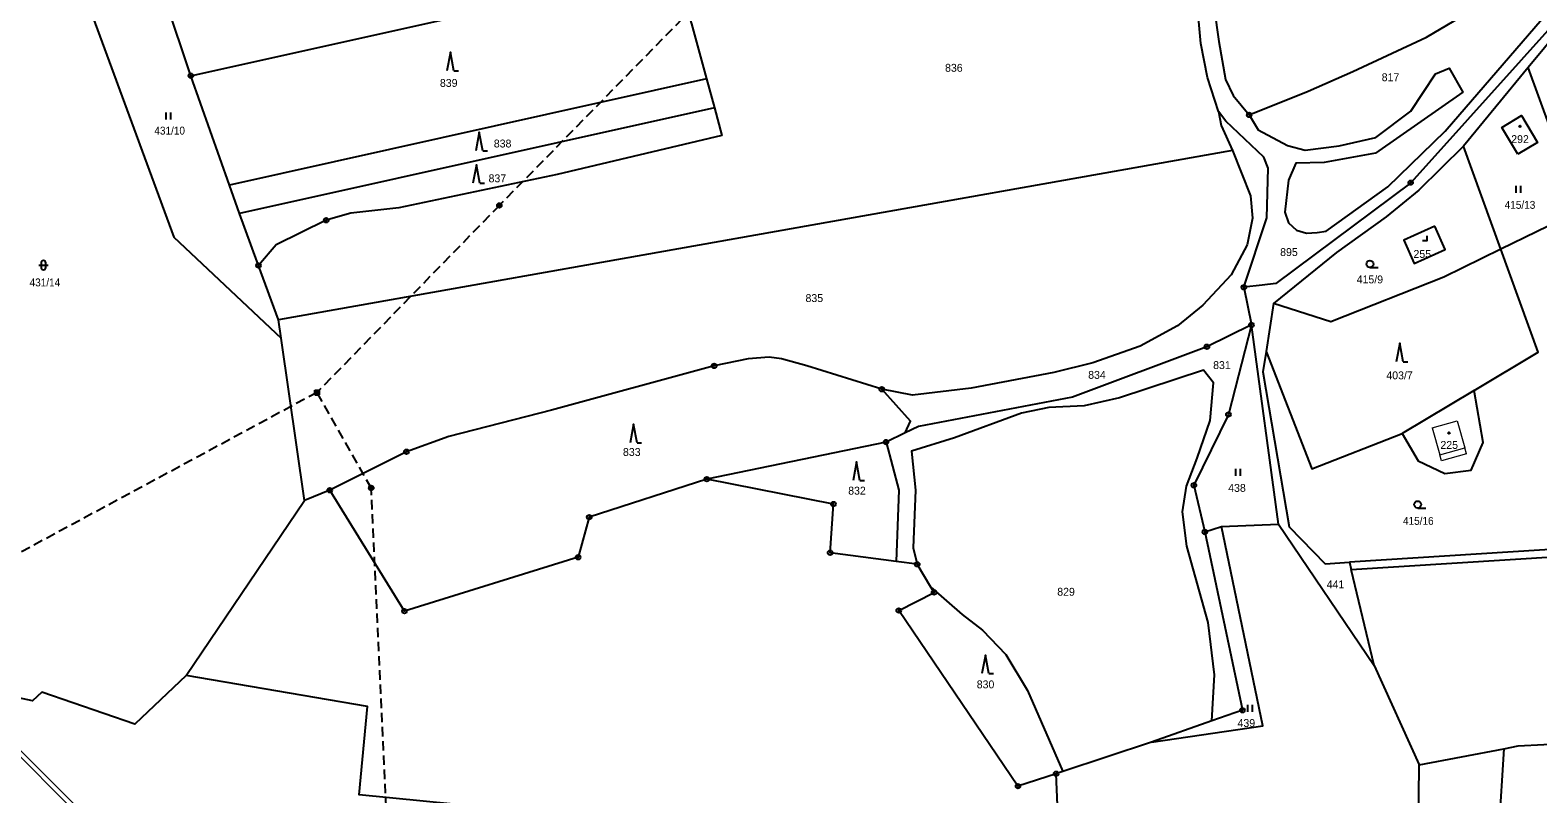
# Model space of a CAD drawing. Extents: x -754445 to -751443, y -1030748 to -1028224.
# Drawn here: x -753827.7 to -753502.6, y -1029042.4 to -1028877.9 of the extents above; entities that cross this region are included whole.
import ezdxf
from ezdxf.enums import TextEntityAlignment as Align

# ---------------------------------------------------------------- set-up
doc = ezdxf.new("R2010")
doc.units = 0
doc.header["$LTSCALE"] = 0.68
doc.linetypes.add('MEDIUM_DASHED', pattern=[4.5, 3, -1.5])
for name, color, linetype, lineweight in [('1', 7, 'Continuous', 25), ('13', 7, 'Continuous', 13), ('3', 7, 'Continuous', 25), ('4', 7, 'Continuous', 13), ('5', 7, 'Continuous', 25), ('6', 7, 'Continuous', 25), ('8', 7, 'Continuous', 25)]:
    doc.layers.add(name, color=color, linetype=linetype, lineweight=lineweight)
doc.layers.add('2', color=7, linetype='Continuous')

msp = doc.modelspace()

# ---------------------------------------------------------------- linework, layer by layer
at = {"layer": '1'}
for p, q in [((-753793.04, -1028887.7), (-753798.53, -1028871.44)), ((-753504.67, -1028885.95), (-753518.66, -1028902.87)), ((-753494.17, -1028914.88), (-753504.67, -1028885.95)), ((-753681.87, -1028888.38), (-753784.72, -1028911.26)), ((-753681.87, -1028888.38), (-753680.16, -1028894.65)), ((-753680.16, -1028894.65), (-753782.54, -1028917.41)), ((-753510.61, -1028925.11), (-753518.66, -1028902.87)), ((-753493.5, -1028916.72), (-753510.61, -1028925.11)), ((-753774.12, -1028940.33), (-753778.46, -1028928.6)), ((-753565.98, -1028933.27), (-753564.37, -1028941.4)), ((-753773.56, -1028944.25), (-753774.12, -1028940.33)), ((-753768.53, -1028979.21), (-753773.56, -1028944.25)), ((-753516.36, -1028955.52), (-753531.89, -1028964.81)), ((-753643.16, -1028966.63), (-753681.79, -1028974.63)), ((-753763.1, -1028977.02), (-753768.53, -1028979.21)), ((-753794.08, -1029016.89), (-753768.53, -1028979.21)), ((-753558.55, -1028984.33), (-753537.92, -1029014.74)), ((-753636.42, -1028992.97), (-753640.99, -1028992.36)), ((-753543.25, -1028992.53), (-753542.87, -1028994.11)), ((-753537.92, -1029014.74), (-753542.87, -1028994.11)), ((-753572.87, -1029026.72), (-753585.89, -1029031.31)), ((-753509.96, -1029032.69), (-753514.8, -1029110.31)), ((-753529.05, -1029104.47), (-753528.21, -1029036.19))]:
    msp.add_line(p, q, dxfattribs=at)
for points in [[(-753603.8, -1028781.55), (-753601.25, -1028788.55), (-753596.27, -1028798.93), (-753584.75, -1028819.47), (-753581.69, -1028825.99), (-753578.94, -1028832.83), (-753577.43, -1028837.69), (-753575.81, -1028846.06), (-753573.5, -1028865.55), (-753571.36, -1028880.32), (-753569.94, -1028888.53), (-753568.31, -1028891.95), (-753564.85, -1028896.16)], [(-753387.5, -1028813.22), (-753386.79, -1028817.57), (-753398.52, -1028826.47), (-753416.99, -1028834.07), (-753445.1, -1028847.96), (-753493.97, -1028870.74), (-753530.03, -1028910.75), (-753559.13, -1028932.46), (-753562.04, -1028932.8), (-753565.98, -1028933.27)], [(-753571.46, -1028895.45), (-753573.87, -1028888.1), (-753575.26, -1028880.74), (-753576.63, -1028865.62), (-753579.14, -1028846.48), (-753580.79, -1028838.51), (-753581.69, -1028833.89)], [(-753793.04, -1028887.7), (-753693.13, -1028865.44), (-753696.28, -1028852.07)], [(-753692.86, -1028851.48), (-753685.1, -1028876.55), (-753681.87, -1028888.38)], [(-753564.85, -1028896.16), (-753552.13, -1028891.01), (-753542.49, -1028886.82), (-753526.62, -1028879.38), (-753498.71, -1028862.89), (-753494.5, -1028860.74)], [(-753800.61, -1028865.27), (-753816.47, -1028868.81), (-753796.73, -1028922.46), (-753773.56, -1028944.25)], [(-753564.85, -1028896.16), (-753562.94, -1028899.35), (-753556.56, -1028902.74), (-753552.81, -1028903.73), (-753545.48, -1028902.83), (-753537.53, -1028901), (-753530, -1028895.31), (-753524.69, -1028887.31), (-753521.7, -1028886.05), (-753518.8, -1028891.25), (-753537.63, -1028904.39), (-753548.66, -1028906.43), (-753554.79, -1028906.57), (-753556.39, -1028910.21), (-753557.13, -1028917.11), (-753556.35, -1028919.43), (-753554.65, -1028920.99), (-753552.51, -1028921.64), (-753550.17, -1028921.47), (-753548.23, -1028921.2), (-753534.97, -1028911.67), (-753522.59, -1028899.68), (-753496.2, -1028869.06), (-753493.79, -1028867.8)], [(-753486.58, -1028869.72), (-753493.77, -1028872.77), (-753504.67, -1028885.95)], [(-753778.46, -1028928.6), (-753781.51, -1028920.34), (-753782.54, -1028917.41), (-753784.72, -1028911.26), (-753793.04, -1028887.7)], [(-753680.16, -1028894.65), (-753678.54, -1028900.61), (-753714.03, -1028908.98), (-753748.17, -1028916.15), (-753758.53, -1028917.33), (-753763.85, -1028918.86), (-753774.68, -1028924.11), (-753778.46, -1028928.6)], [(-753571.46, -1028895.45), (-753570.89, -1028898.4), (-753568.43, -1028903.83)], [(-753565.98, -1028933.27), (-753561.02, -1028918.34), (-753560.73, -1028907.61), (-753561.7, -1028905.27), (-753569.86, -1028897.47), (-753571.46, -1028895.45)], [(-753518.66, -1028902.87), (-753528.25, -1028912.36), (-753535.35, -1028918.12), (-753545.99, -1028925.77), (-753559.63, -1028936.78)], [(-753568.43, -1028903.83), (-753671.28, -1028922.08), (-753774.12, -1028940.33)], [(-753568.43, -1028903.83), (-753564.57, -1028913.58), (-753564.17, -1028918.43), (-753565.32, -1028924.16), (-753568.71, -1028930.61), (-753574.83, -1028937.15), (-753580.32, -1028941.61), (-753588.34, -1028945.94), (-753598.58, -1028949.53), (-753606.99, -1028951.65), (-753624.8, -1028955.01), (-753637.43, -1028956.55), (-753644.09, -1028955.25)], [(-753510.61, -1028925.11), (-753522.91, -1028931.14), (-753547.22, -1028940.7), (-753559.63, -1028936.78), (-753561.22, -1028947.13)], [(-753516.36, -1028955.52), (-753502.57, -1028947.27), (-753510.61, -1028925.11)], [(-753564.37, -1028941.4), (-753573.96, -1028946.11), (-753602.98, -1028956.96), (-753636.14, -1028963.3), (-753639, -1028964.66), (-753643.16, -1028966.63)], [(-753644.09, -1028955.25), (-753660.2, -1028950.23), (-753665.66, -1028948.68), (-753668.33, -1028948.34), (-753672.91, -1028948.7), (-753680.21, -1028950.22), (-753715.29, -1028959.78), (-753737.43, -1028965.42), (-753746.58, -1028968.71), (-753763.1, -1028977.02)], [(-753561.22, -1028947.13), (-753561.89, -1028951.49), (-753556.24, -1028984.89), (-753548.47, -1028992.86), (-753543.25, -1028992.53)], [(-753561.22, -1028947.13), (-753551.32, -1028972.4), (-753531.89, -1028964.81)], [(-753572.87, -1029026.72), (-753572.3, -1029016.77), (-753573.67, -1029005.5), (-753578.28, -1028989.07), (-753579.26, -1028981.65), (-753578.34, -1028976.13), (-753576.04, -1028970.12), (-753573.24, -1028961.99), (-753572.58, -1028953.88), (-753574.72, -1028951.13), (-753592.82, -1028957.11), (-753600.45, -1028958.86), (-753608.06, -1028959.16), (-753613.92, -1028960.39), (-753628.37, -1028965.72), (-753637.68, -1028968.56), (-753636.82, -1028976.98), (-753637.28, -1028989.43), (-753636.42, -1028992.97)], [(-753639, -1028964.66), (-753637.9, -1028962.1), (-753644.09, -1028955.25)], [(-753531.89, -1028964.81), (-753528.39, -1028970.7), (-753522.63, -1028973.43), (-753517, -1028972.67), (-753514.37, -1028966.73), (-753516.36, -1028955.52)], [(-753643.16, -1028966.63), (-753640.42, -1028977.01), (-753640.99, -1028992.36)], [(-753681.79, -1028974.63), (-753707.15, -1028982.81), (-753709.56, -1028991.46), (-753746.98, -1029003.06), (-753763.1, -1028977.02)], [(-753640.99, -1028992.36), (-753655.21, -1028990.48), (-753654.5, -1028979.99), (-753681.79, -1028974.63)], [(-753585.89, -1029031.31), (-753561.92, -1029027.8), (-753570.83, -1028984.85)], [(-753574.41, -1028986), (-753566.31, -1029024.41), (-753572.87, -1029026.72)], [(-753542.87, -1028994.11), (-753486.89, -1028990.56), (-753464.67, -1028987.34)], [(-753487.8, -1028988.05), (-753487.46, -1028988.99), (-753543.25, -1028992.53)], [(-753606.49, -1029038.1), (-753614.7, -1029040.77), (-753640.42, -1029002.92), (-753632.8, -1028999.03), (-753633.47, -1028997.91), (-753636.42, -1028992.97)], [(-753633.47, -1028997.91), (-753626.72, -1029003.76), (-753622.38, -1029007.13), (-753617.33, -1029012.42), (-753612.65, -1029020.14), (-753605.02, -1029037.61)], [(-753794.08, -1029016.89), (-753805.11, -1029027.44), (-753825.19, -1029020.54), (-753827.23, -1029022.4), (-753839.41, -1029019.8), (-753840.14, -1029019.64)], [(-753583.36, -1029161.57), (-753587.45, -1029160.12), (-753621.06, -1029134.44), (-753633.88, -1029125.72), (-753649.75, -1029117.13), (-753660.15, -1029106.7), (-753668.51, -1029098.93), (-753693.53, -1029084.76), (-753719.57, -1029067.05), (-753722.65, -1029045.99), (-753756.77, -1029042.66), (-753754.93, -1029023.58), (-753794.08, -1029016.89)], [(-753537.92, -1029014.74), (-753528.21, -1029036.19), (-753509.96, -1029032.69)], [(-753585.89, -1029031.31), (-753605.02, -1029037.61), (-753606.49, -1029038.1)], [(-753509.96, -1029032.69), (-753506.86, -1029032.1), (-753479.19, -1029030.67)], [(-753529.05, -1029104.47), (-753531.88, -1029104.7), (-753561.89, -1029113.33), (-753582.3, -1029112.29), (-753597.08, -1029107.48), (-753605.02, -1029071.96), (-753606.49, -1029038.1)]]:
    msp.add_lwpolyline(points, dxfattribs=at)
for points in [[(-753506.92, -1028904.62), (-753510.37, -1028898.83), (-753506.11, -1028896.31), (-753502.65, -1028902.11)], [(-753524.84, -1028920.14), (-753531.54, -1028923.16), (-753529.28, -1028928.17), (-753522.58, -1028925.15)], [(-753564.37, -1028941.4), (-753569.33, -1028960.69), (-753576.77, -1028975.94), (-753574.41, -1028986), (-753570.83, -1028984.85), (-753558.55, -1028984.33)]]:
    msp.add_lwpolyline(points, close=True, dxfattribs=at)
at = {"layer": '13'}
msp.add_lwpolyline([(-753835.05, -1029027.8), (-753839.11, -1029023.66), (-753839.82, -1029024.37), (-753834.72, -1029029.57), (-753815.88, -1029048.37), (-753814.09, -1029048.75), (-753832.76, -1029030.11), (-753832.74, -1029028.29), (-753833.65, -1029027.54)], close=True, dxfattribs=at)
at = {"layer": '3'}
for p, q in [((-753736.32, -1028886.63), (-753735.324, -1028886.63)), ((-753798.391, -1028897.11), (-753798.391, -1028895.61)), ((-753797.39, -1028897.11), (-753797.39, -1028895.61)), ((-753730.1, -1028903.87), (-753729.104, -1028903.87)), ((-753730.74, -1028910.88), (-753729.744, -1028910.88)), ((-753507.261, -1028912.94), (-753507.261, -1028911.44)), ((-753506.26, -1028912.94), (-753506.26, -1028911.44)), ((-753825.831, -1028928.531), (-753823.829, -1028928.531)), ((-753825.331, -1028928.031), (-753825.331, -1028929.032)), ((-753824.329, -1028929.032), (-753824.329, -1028928.031)), ((-753538.823, -1028929.03), (-753537.073, -1028929.03)), ((-753531.64, -1028949.34), (-753530.644, -1028949.34)), ((-753696.85, -1028966.81), (-753695.854, -1028966.81)), ((-753567.741, -1028973.88), (-753567.741, -1028972.38)), ((-753566.74, -1028973.88), (-753566.74, -1028972.38)), ((-753648.77, -1028974.89), (-753647.774, -1028974.89)), ((-753528.523, -1028980.84), (-753526.773, -1028980.84)), ((-753620.98, -1029016.52), (-753619.984, -1029016.52)), ((-753565.151, -1029024.75), (-753565.151, -1029023.25)), ((-753564.15, -1029024.75), (-753564.15, -1029023.25))]:
    msp.add_line(p, q, dxfattribs=at)
for points in [[(-753736.32, -1028886.63), (-753737.07, -1028882.63), (-753737.82, -1028886.63)], [(-753730.1, -1028903.87), (-753730.85, -1028899.87), (-753731.6, -1028903.87)], [(-753730.74, -1028910.88), (-753731.49, -1028906.88), (-753732.24, -1028910.88)], [(-753527.451, -1028923.18), (-753526.45, -1028923.18), (-753526.45, -1028922.18)], [(-753531.64, -1028949.34), (-753532.39, -1028945.34), (-753533.14, -1028949.34)], [(-753696.85, -1028966.81), (-753697.6, -1028962.81), (-753698.35, -1028966.81)], [(-753648.77, -1028974.89), (-753649.52, -1028970.89), (-753650.27, -1028974.89)], [(-753620.98, -1029016.52), (-753621.73, -1029012.52), (-753622.48, -1029016.52)]]:
    msp.add_lwpolyline(points, dxfattribs=at)
for centre in [(-753538.8229, -1028928.2798), (-753528.5229, -1028980.0898)]:
    msp.add_circle(centre, 0.75, dxfattribs=at)
for centre, start, end in [((-753824.83, -1028928.0309), 0, 180), ((-753824.83, -1028929.0309), 180, 359.98789)]:
    msp.add_arc(centre, 0.5, start, end, dxfattribs=at)
at = {"layer": '4'}
for p, q in [((-753525.42, -1028963.56), (-753520.01, -1028962.03)), ((-753525.42, -1028963.56), (-753523.77, -1028969.39)), ((-753520.01, -1028962.03), (-753518.36, -1028967.86)), ((-753523.77, -1028969.39), (-753518.36, -1028967.86)), ((-753517.99, -1028969.16), (-753518.36, -1028967.86)), ((-753523.4, -1028970.69), (-753523.77, -1028969.39)), ((-753517.99, -1028969.16), (-753523.4, -1028970.69))]:
    msp.add_line(p, q, dxfattribs=at)
at = {"layer": '5'}
for centre in [(-753506.4568, -1028898.5992), (-753521.7868, -1028964.6792)]:
    msp.add_circle(centre, 0.175, dxfattribs=at)
at = {"layer": '6'}
for p, q in [((-753766.322, -1028955.439), (-753765.321, -1028955.439)), ((-753766.322, -1028956.439), (-753766.322, -1028955.439)), ((-753766.322, -1028955.639), (-753765.321, -1028955.639)), ((-753766.322, -1028955.839), (-753765.321, -1028955.839)), ((-753766.322, -1028956.039), (-753765.321, -1028956.039)), ((-753766.322, -1028956.239), (-753765.321, -1028956.239)), ((-753766.322, -1028956.439), (-753765.321, -1028956.439)), ((-753766.121, -1028956.439), (-753766.121, -1028955.439)), ((-753765.922, -1028956.439), (-753765.922, -1028955.439)), ((-753765.721, -1028956.439), (-753765.721, -1028955.439)), ((-753765.522, -1028956.439), (-753765.522, -1028955.439)), ((-753765.321, -1028956.439), (-753765.321, -1028955.439))]:
    msp.add_line(p, q, dxfattribs=at)
at = {"layer": '6', "linetype": 'MEDIUM_DASHED'}
for p, q in [((-753754.14, -1028976.51), (-753765.82, -1028955.94)), ((-753749.77, -1029069.79), (-753754.14, -1028976.51))]:
    msp.add_line(p, q, dxfattribs=at)
msp.add_lwpolyline([(-753310.54, -1028491.05), (-753376.98, -1028558.72), (-753440.66, -1028623.53), (-753506.62, -1028691.15), (-753570.95, -1028756.74), (-753615.01, -1028801.84), (-753659.25, -1028847.07), (-753726.53, -1028915.66), (-753765.82, -1028955.94), (-753892, -1029023.9)], dxfattribs=at)
at = {"layer": '6'}
for centre, radius in [((-753726.5334, -1028915.6599), 0.5), ((-753726.5334, -1028915.6599), 0.4), ((-753726.5334, -1028915.6599), 0.3), ((-753726.5334, -1028915.6599), 0.2), ((-753726.5334, -1028915.6599), 0.1), ((-753754.1434, -1028976.5099), 0.5), ((-753754.1434, -1028976.5099), 0.4), ((-753754.1434, -1028976.5099), 0.3), ((-753754.1434, -1028976.5099), 0.2), ((-753754.1434, -1028976.5099), 0.1)]:
    msp.add_circle(centre, radius, dxfattribs=at)
at = {"layer": '8'}
for centre, radius in [((-753793.04, -1028887.6999), 0.5), ((-753793.04, -1028887.6999), 0.0303), ((-753564.85, -1028896.1599), 0.5), ((-753564.85, -1028896.1599), 0.0303), ((-753530.03, -1028910.7499), 0.5), ((-753530.03, -1028910.7499), 0.0303), ((-753763.85, -1028918.8599), 0.5), ((-753763.85, -1028918.8599), 0.0303), ((-753778.46, -1028928.5999), 0.5), ((-753778.46, -1028928.5999), 0.0303), ((-753565.98, -1028933.2699), 0.5), ((-753565.98, -1028933.2699), 0.0303), ((-753564.37, -1028941.3999), 0.5), ((-753564.37, -1028941.3999), 0.0303), ((-753573.96, -1028946.1099), 0.5), ((-753573.96, -1028946.1099), 0.0303), ((-753680.21, -1028950.2199), 0.5), ((-753680.21, -1028950.2199), 0.0303), ((-753644.09, -1028955.2499), 0.5), ((-753644.09, -1028955.2499), 0.0303), ((-753569.33, -1028960.6899), 0.5), ((-753569.33, -1028960.6899), 0.0303), ((-753746.58, -1028968.7099), 0.5), ((-753643.16, -1028966.6299), 0.5), ((-753643.16, -1028966.6299), 0.0303), ((-753746.58, -1028968.7099), 0.0303), ((-753681.79, -1028974.6299), 0.5), ((-753681.79, -1028974.6299), 0.0303), ((-753763.1, -1028977.0199), 0.5), ((-753763.1, -1028977.0199), 0.0303), ((-753576.77, -1028975.9399), 0.5), ((-753576.77, -1028975.9399), 0.0303), ((-753654.5, -1028979.9899), 0.5), ((-753654.5, -1028979.9899), 0.0303), ((-753707.15, -1028982.8099), 0.5), ((-753707.15, -1028982.8099), 0.0303), ((-753574.41, -1028985.9999), 0.5), ((-753574.41, -1028985.9999), 0.0303), ((-753709.56, -1028991.4599), 0.5), ((-753655.21, -1028990.4799), 0.5), ((-753655.21, -1028990.4799), 0.0303), ((-753709.56, -1028991.4599), 0.0303), ((-753636.42, -1028992.9699), 0.5), ((-753636.42, -1028992.9699), 0.0303), ((-753632.8, -1028999.0299), 0.5), ((-753632.8, -1028999.0299), 0.0303), ((-753746.98, -1029003.0599), 0.5), ((-753746.98, -1029003.0599), 0.0303), ((-753640.42, -1029002.9199), 0.5), ((-753640.42, -1029002.9199), 0.0303), ((-753566.31, -1029024.4099), 0.5), ((-753566.31, -1029024.4099), 0.0303), ((-753606.49, -1029038.0999), 0.5), ((-753606.49, -1029038.0999), 0.0303), ((-753614.7, -1029040.7699), 0.5), ((-753614.7, -1029040.7699), 0.0303)]:
    msp.add_circle(centre, radius, dxfattribs=at)

# ---------------------------------------------------------------- texts
at = {"layer": '2'}
for s, p in [('836', (-753628.529, -1028886.856)), ('839', (-753737.449, -1028890.116)), ('817', (-753534.379, -1028888.886)), ('838', (-753725.829, -1028903.166)), ('292', (-753506.449, -1028902.22)), ('837', (-753726.959, -1028910.666)), ('895', (-753556.279, -1028926.556)), ('255', (-753527.529, -1028926.96)), ('415/9', (-753538.83, -1028932.44)), ('835', (-753658.619, -1028936.466)), ('834', (-753597.669, -1028953.006)), ('831', (-753570.729, -1028950.906)), ('403/7', (-753532.43, -1028953.11)), ('833', (-753697.979, -1028969.626)), ('225', (-753521.719, -1028968.1)), ('832', (-753649.419, -1028977.956)), ('438', (-753567.479, -1028977.36)), ('441', (-753546.239, -1028998.14)), ('829', (-753604.339, -1028999.736)), ('830', (-753621.699, -1029019.686)), ('439', (-753565.469, -1029028.01))]:
    msp.add_text(s, height=1.7, dxfattribs=at).set_placement(p, align=Align.CENTER)
at = {"layer": '2', "width": 0.95}
for s, p in [('431/10', (-753797.619, -1028900.39)), ('415/13', (-753506.459, -1028916.38)), ('431/14', (-753824.519, -1028933.09)), ('415/16', (-753528.389, -1028984.46))]:
    msp.add_text(s, height=1.7, dxfattribs=at).set_placement(p, align=Align.CENTER)

doc.saveas('drawing.dxf')
